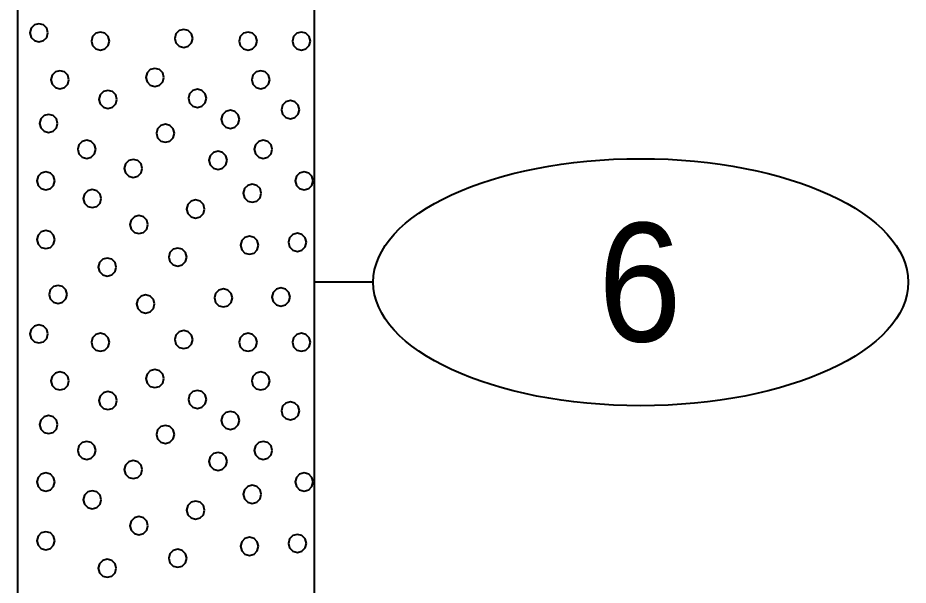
# Model space of a CAD drawing. Extents: x -582 to 653, y -817 to -3.
# Drawn here: x -541.67 to -534.16, y -202.56 to -197.78 of the extents above; entities that cross this region are included whole.
import ezdxf
from ezdxf.enums import TextEntityAlignment as Align

# ---------------------------------------------------------------- set-up
doc = ezdxf.new("R2010")
doc.units = 0
doc.header["$LTSCALE"] = 0.4
doc.layers.add('27', color=7, linetype='Continuous', lineweight=40)

msp = doc.modelspace()

# ---------------------------------------------------------------- linework, layer by layer
at = {"layer": '27'}
msp.add_line((-538.6718, -200.008), (-539.1718, -200.008), dxfattribs=at)
for points in [[(-541.6718, -180.308), (-539.1718, -180.308), (-539.1718, -206.808), (-541.6718, -206.808)], [(-541.4175, -197.9045), (-541.4277, -197.8664), (-541.4556, -197.8385), (-541.4937, -197.8283), (-541.5318, -197.8385), (-541.5597, -197.8664), (-541.5699, -197.9045), (-541.5597, -197.9426), (-541.5318, -197.9705), (-541.4937, -197.9807), (-541.4556, -197.9705), (-541.4277, -197.9426)], [(-540.8988, -197.9744), (-540.909, -197.9363), (-540.9369, -197.9084), (-540.975, -197.8982), (-541.0131, -197.9084), (-541.041, -197.9363), (-541.0512, -197.9744), (-541.041, -198.0125), (-541.0131, -198.0404), (-540.975, -198.0506), (-540.9369, -198.0404), (-540.909, -198.0125)], [(-540.1945, -197.9515), (-540.2047, -197.9134), (-540.2326, -197.8855), (-540.2707, -197.8753), (-540.3088, -197.8855), (-540.3367, -197.9134), (-540.3469, -197.9515), (-540.3367, -197.9896), (-540.3088, -198.0175), (-540.2707, -198.0277), (-540.2326, -198.0175), (-540.2047, -197.9896)], [(-539.6517, -197.9744), (-539.6619, -197.9363), (-539.6898, -197.9084), (-539.7279, -197.8982), (-539.766, -197.9084), (-539.7939, -197.9363), (-539.8041, -197.9744), (-539.7939, -198.0125), (-539.766, -198.0404), (-539.7279, -198.0506), (-539.6898, -198.0404), (-539.6619, -198.0125)], [(-539.2016, -197.9744), (-539.2119, -197.9363), (-539.2397, -197.9084), (-539.2778, -197.8982), (-539.3159, -197.9084), (-539.3438, -197.9363), (-539.354, -197.9744), (-539.3438, -198.0125), (-539.3159, -198.0404), (-539.2778, -198.0506), (-539.2397, -198.0404), (-539.2119, -198.0125)], [(-541.2399, -198.3007), (-541.2502, -198.2626), (-541.278, -198.2347), (-541.3161, -198.2245), (-541.3542, -198.2347), (-541.3821, -198.2626), (-541.3923, -198.3007), (-541.3821, -198.3388), (-541.3542, -198.3667), (-541.3161, -198.3769), (-541.278, -198.3667), (-541.2502, -198.3388)], [(-540.439, -198.2811), (-540.4492, -198.243), (-540.4771, -198.2151), (-540.5152, -198.2049), (-540.5533, -198.2151), (-540.5812, -198.243), (-540.5914, -198.2811), (-540.5812, -198.3192), (-540.5533, -198.3471), (-540.5152, -198.3573), (-540.4771, -198.3471), (-540.4492, -198.3192)], [(-539.5453, -198.3007), (-539.5555, -198.2626), (-539.5834, -198.2348), (-539.6215, -198.2245), (-539.6596, -198.2348), (-539.6875, -198.2626), (-539.6977, -198.3007), (-539.6875, -198.3388), (-539.6596, -198.3667), (-539.6215, -198.3769), (-539.5834, -198.3667), (-539.5555, -198.3388)], [(-540.835, -198.466), (-540.8452, -198.4279), (-540.8731, -198.4), (-540.9112, -198.3898), (-540.9493, -198.4), (-540.9772, -198.4279), (-540.9874, -198.466), (-540.9772, -198.5041), (-540.9493, -198.5319), (-540.9112, -198.5422), (-540.8731, -198.5319), (-540.8452, -198.5041)], [(-540.0799, -198.457), (-540.0901, -198.4189), (-540.118, -198.391), (-540.1561, -198.3808), (-540.1942, -198.391), (-540.2221, -198.4189), (-540.2323, -198.457), (-540.2221, -198.4951), (-540.1942, -198.523), (-540.1561, -198.5332), (-540.118, -198.523), (-540.0901, -198.4951)], [(-539.2945, -198.5528), (-539.3047, -198.5147), (-539.3326, -198.4869), (-539.3707, -198.4766), (-539.4088, -198.4869), (-539.4366, -198.5147), (-539.4469, -198.5528), (-539.4366, -198.5909), (-539.4088, -198.6188), (-539.3707, -198.629), (-539.3326, -198.6188), (-539.3047, -198.5909)], [(-541.3361, -198.6685), (-541.3463, -198.6304), (-541.3742, -198.6025), (-541.4123, -198.5923), (-541.4504, -198.6025), (-541.4783, -198.6304), (-541.4885, -198.6685), (-541.4783, -198.7066), (-541.4504, -198.7345), (-541.4123, -198.7447), (-541.3742, -198.7345), (-541.3463, -198.7066)], [(-539.8017, -198.6342), (-539.8119, -198.5961), (-539.8398, -198.5682), (-539.8779, -198.558), (-539.916, -198.5682), (-539.9439, -198.5961), (-539.9541, -198.6342), (-539.9439, -198.6723), (-539.916, -198.7002), (-539.8779, -198.7104), (-539.8398, -198.7002), (-539.8119, -198.6723)], [(-540.35, -198.7517), (-540.3602, -198.7136), (-540.3881, -198.6857), (-540.4262, -198.6755), (-540.4643, -198.6857), (-540.4922, -198.7136), (-540.5024, -198.7517), (-540.4922, -198.7898), (-540.4643, -198.8177), (-540.4262, -198.8279), (-540.3881, -198.8177), (-540.3602, -198.7898)], [(-541.0132, -198.8872), (-541.0234, -198.8491), (-541.0513, -198.8212), (-541.0894, -198.811), (-541.1275, -198.8212), (-541.1554, -198.8491), (-541.1656, -198.8872), (-541.1554, -198.9253), (-541.1275, -198.9532), (-541.0894, -198.9634), (-541.0513, -198.9532), (-541.0234, -198.9253)], [(-539.5246, -198.8872), (-539.5348, -198.8491), (-539.5627, -198.8212), (-539.6008, -198.811), (-539.6389, -198.8212), (-539.6667, -198.8491), (-539.677, -198.8872), (-539.6667, -198.9253), (-539.6389, -198.9532), (-539.6008, -198.9634), (-539.5627, -198.9532), (-539.5348, -198.9253)], [(-539.9059, -198.98), (-539.9161, -198.9419), (-539.944, -198.914), (-539.9821, -198.9038), (-540.0202, -198.914), (-540.0481, -198.9419), (-540.0583, -198.98), (-540.0481, -199.0181), (-540.0202, -199.046), (-539.9821, -199.0562), (-539.944, -199.046), (-539.9161, -199.0181)], [(-540.6217, -199.0486), (-540.6319, -199.0105), (-540.6598, -198.9827), (-540.6979, -198.9724), (-540.736, -198.9827), (-540.7638, -199.0105), (-540.7741, -199.0486), (-540.7638, -199.0867), (-540.736, -199.1146), (-540.6979, -199.1248), (-540.6598, -199.1146), (-540.6319, -199.0867)], [(-541.359, -199.1529), (-541.3692, -199.1148), (-541.3971, -199.0869), (-541.4352, -199.0767), (-541.4733, -199.0869), (-541.5012, -199.1148), (-541.5114, -199.1529), (-541.5012, -199.191), (-541.4733, -199.2189), (-541.4352, -199.2291), (-541.3971, -199.2189), (-541.3692, -199.191)], [(-539.1788, -199.1529), (-539.189, -199.1148), (-539.2169, -199.0869), (-539.255, -199.0767), (-539.2931, -199.0869), (-539.321, -199.1148), (-539.3312, -199.1529), (-539.321, -199.191), (-539.2931, -199.2189), (-539.255, -199.2291), (-539.2169, -199.2189), (-539.189, -199.191)], [(-539.6174, -199.2571), (-539.6276, -199.219), (-539.6555, -199.1911), (-539.6936, -199.1809), (-539.7317, -199.1911), (-539.7595, -199.219), (-539.7698, -199.2571), (-539.7595, -199.2952), (-539.7317, -199.3231), (-539.6936, -199.3333), (-539.6555, -199.3231), (-539.6276, -199.2952)], [(-540.9674, -199.3029), (-540.9777, -199.2648), (-541.0055, -199.2369), (-541.0436, -199.2267), (-541.0817, -199.2369), (-541.1096, -199.2648), (-541.1198, -199.3029), (-541.1096, -199.341), (-541.0817, -199.3689), (-541.0436, -199.3791), (-541.0055, -199.3689), (-540.9777, -199.341)], [(-540.0954, -199.3906), (-540.1056, -199.3525), (-540.1335, -199.3246), (-540.1716, -199.3144), (-540.2097, -199.3246), (-540.2375, -199.3525), (-540.2478, -199.3906), (-540.2375, -199.4287), (-540.2097, -199.4566), (-540.1716, -199.4668), (-540.1335, -199.4566), (-540.1056, -199.4287)], [(-540.5734, -199.5216), (-540.5836, -199.4835), (-540.6115, -199.4556), (-540.6496, -199.4454), (-540.6877, -199.4556), (-540.7155, -199.4835), (-540.7258, -199.5216), (-540.7155, -199.5597), (-540.6877, -199.5875), (-540.6496, -199.5978), (-540.6115, -199.5875), (-540.5836, -199.5597)], [(-541.359, -199.6487), (-541.3692, -199.6106), (-541.3971, -199.5827), (-541.4352, -199.5725), (-541.4733, -199.5827), (-541.5012, -199.6106), (-541.5114, -199.6487), (-541.5012, -199.6868), (-541.4733, -199.7147), (-541.4352, -199.7249), (-541.3971, -199.7147), (-541.3692, -199.6868)], [(-539.6402, -199.6957), (-539.6504, -199.6576), (-539.6783, -199.6297), (-539.7164, -199.6195), (-539.7545, -199.6297), (-539.7824, -199.6576), (-539.7926, -199.6957), (-539.7824, -199.7338), (-539.7545, -199.7617), (-539.7164, -199.7719), (-539.6783, -199.7617), (-539.6504, -199.7338)], [(-539.236, -199.6716), (-539.2462, -199.6335), (-539.2741, -199.6056), (-539.3122, -199.5954), (-539.3503, -199.6056), (-539.3782, -199.6335), (-539.3884, -199.6716), (-539.3782, -199.7097), (-539.3503, -199.7376), (-539.3122, -199.7478), (-539.2741, -199.7376), (-539.2462, -199.7097)], [(-540.2454, -199.7961), (-540.2556, -199.758), (-540.2835, -199.7302), (-540.3216, -199.7199), (-540.3597, -199.7302), (-540.3876, -199.758), (-540.3978, -199.7961), (-540.3876, -199.8342), (-540.3597, -199.8621), (-540.3216, -199.8723), (-540.2835, -199.8621), (-540.2556, -199.8342)], [(-540.8403, -199.8801), (-540.8505, -199.842), (-540.8784, -199.8141), (-540.9165, -199.8039), (-540.9546, -199.8141), (-540.9825, -199.842), (-540.9927, -199.8801), (-540.9825, -199.9182), (-540.9546, -199.946), (-540.9165, -199.9563), (-540.8784, -199.946), (-540.8505, -199.9182)], [(-541.256, -200.1114), (-541.2662, -200.0733), (-541.2941, -200.0454), (-541.3322, -200.0352), (-541.3703, -200.0454), (-541.3982, -200.0733), (-541.4084, -200.1114), (-541.3982, -200.1495), (-541.3703, -200.1774), (-541.3322, -200.1876), (-541.2941, -200.1774), (-541.2662, -200.1495)], [(-540.5174, -200.1915), (-540.5276, -200.1534), (-540.5555, -200.1255), (-540.5936, -200.1153), (-540.6317, -200.1255), (-540.6596, -200.1534), (-540.6698, -200.1915), (-540.6596, -200.2296), (-540.6317, -200.2575), (-540.5936, -200.2677), (-540.5555, -200.2575), (-540.5276, -200.2296)], [(-539.8602, -200.1407), (-539.8704, -200.1026), (-539.8983, -200.0747), (-539.9364, -200.0645), (-539.9745, -200.0747), (-540.0024, -200.1026), (-540.0126, -200.1407), (-540.0024, -200.1788), (-539.9745, -200.2067), (-539.9364, -200.2169), (-539.8983, -200.2067), (-539.8704, -200.1788)], [(-539.3745, -200.133), (-539.3848, -200.0949), (-539.4126, -200.067), (-539.4507, -200.0568), (-539.4888, -200.067), (-539.5167, -200.0949), (-539.5269, -200.133), (-539.5167, -200.1711), (-539.4888, -200.199), (-539.4507, -200.2092), (-539.4126, -200.199), (-539.3848, -200.1711)], [(-541.4175, -200.4445), (-541.4277, -200.4064), (-541.4556, -200.3785), (-541.4937, -200.3683), (-541.5318, -200.3785), (-541.5597, -200.4064), (-541.5699, -200.4445), (-541.5597, -200.4826), (-541.5318, -200.5105), (-541.4937, -200.5207), (-541.4556, -200.5105), (-541.4277, -200.4826)], [(-540.1945, -200.4915), (-540.2047, -200.4534), (-540.2326, -200.4255), (-540.2707, -200.4153), (-540.3088, -200.4255), (-540.3367, -200.4534), (-540.3469, -200.4915), (-540.3367, -200.5296), (-540.3088, -200.5575), (-540.2707, -200.5677), (-540.2326, -200.5575), (-540.2047, -200.5296)], [(-540.8988, -200.5144), (-540.909, -200.4763), (-540.9369, -200.4484), (-540.975, -200.4382), (-541.0131, -200.4484), (-541.041, -200.4763), (-541.0512, -200.5144), (-541.041, -200.5525), (-541.0131, -200.5804), (-540.975, -200.5906), (-540.9369, -200.5804), (-540.909, -200.5525)], [(-539.6517, -200.5144), (-539.6619, -200.4763), (-539.6898, -200.4484), (-539.7279, -200.4382), (-539.766, -200.4484), (-539.7939, -200.4763), (-539.8041, -200.5144), (-539.7939, -200.5525), (-539.766, -200.5804), (-539.7279, -200.5906), (-539.6898, -200.5804), (-539.6619, -200.5525)], [(-539.2016, -200.5144), (-539.2119, -200.4763), (-539.2397, -200.4484), (-539.2778, -200.4382), (-539.3159, -200.4484), (-539.3438, -200.4763), (-539.354, -200.5144), (-539.3438, -200.5525), (-539.3159, -200.5804), (-539.2778, -200.5906), (-539.2397, -200.5804), (-539.2119, -200.5525)], [(-541.2399, -200.8407), (-541.2502, -200.8026), (-541.278, -200.7747), (-541.3161, -200.7645), (-541.3542, -200.7747), (-541.3821, -200.8026), (-541.3923, -200.8407), (-541.3821, -200.8788), (-541.3542, -200.9067), (-541.3161, -200.9169), (-541.278, -200.9067), (-541.2502, -200.8788)], [(-540.439, -200.8211), (-540.4492, -200.783), (-540.4771, -200.7551), (-540.5152, -200.7449), (-540.5533, -200.7551), (-540.5812, -200.783), (-540.5914, -200.8211), (-540.5812, -200.8592), (-540.5533, -200.8871), (-540.5152, -200.8973), (-540.4771, -200.8871), (-540.4492, -200.8592)], [(-539.5453, -200.8407), (-539.5555, -200.8026), (-539.5834, -200.7748), (-539.6215, -200.7645), (-539.6596, -200.7748), (-539.6875, -200.8026), (-539.6977, -200.8407), (-539.6875, -200.8788), (-539.6596, -200.9067), (-539.6215, -200.9169), (-539.5834, -200.9067), (-539.5555, -200.8788)], [(-540.835, -201.006), (-540.8452, -200.9679), (-540.8731, -200.94), (-540.9112, -200.9298), (-540.9493, -200.94), (-540.9772, -200.9679), (-540.9874, -201.006), (-540.9772, -201.0441), (-540.9493, -201.0719), (-540.9112, -201.0822), (-540.8731, -201.0719), (-540.8452, -201.0441)], [(-540.0799, -200.997), (-540.0901, -200.9589), (-540.118, -200.931), (-540.1561, -200.9208), (-540.1942, -200.931), (-540.2221, -200.9589), (-540.2323, -200.997), (-540.2221, -201.0351), (-540.1942, -201.063), (-540.1561, -201.0732), (-540.118, -201.063), (-540.0901, -201.0351)], [(-539.2945, -201.0928), (-539.3047, -201.0547), (-539.3326, -201.0269), (-539.3707, -201.0166), (-539.4088, -201.0269), (-539.4366, -201.0547), (-539.4469, -201.0928), (-539.4366, -201.1309), (-539.4088, -201.1588), (-539.3707, -201.169), (-539.3326, -201.1588), (-539.3047, -201.1309)], [(-541.3361, -201.2085), (-541.3463, -201.1704), (-541.3742, -201.1425), (-541.4123, -201.1323), (-541.4504, -201.1425), (-541.4783, -201.1704), (-541.4885, -201.2085), (-541.4783, -201.2466), (-541.4504, -201.2745), (-541.4123, -201.2847), (-541.3742, -201.2745), (-541.3463, -201.2466)], [(-539.8017, -201.1742), (-539.8119, -201.1361), (-539.8398, -201.1082), (-539.8779, -201.098), (-539.916, -201.1082), (-539.9439, -201.1361), (-539.9541, -201.1742), (-539.9439, -201.2123), (-539.916, -201.2402), (-539.8779, -201.2504), (-539.8398, -201.2402), (-539.8119, -201.2123)], [(-540.35, -201.2917), (-540.3602, -201.2536), (-540.3881, -201.2257), (-540.4262, -201.2155), (-540.4643, -201.2257), (-540.4922, -201.2536), (-540.5024, -201.2917), (-540.4922, -201.3298), (-540.4643, -201.3577), (-540.4262, -201.3679), (-540.3881, -201.3577), (-540.3602, -201.3298)], [(-541.0132, -201.4272), (-541.0234, -201.3891), (-541.0513, -201.3612), (-541.0894, -201.351), (-541.1275, -201.3612), (-541.1554, -201.3891), (-541.1656, -201.4272), (-541.1554, -201.4653), (-541.1275, -201.4932), (-541.0894, -201.5034), (-541.0513, -201.4932), (-541.0234, -201.4653)], [(-539.5246, -201.4272), (-539.5348, -201.3891), (-539.5627, -201.3612), (-539.6008, -201.351), (-539.6389, -201.3612), (-539.6667, -201.3891), (-539.677, -201.4272), (-539.6667, -201.4653), (-539.6389, -201.4932), (-539.6008, -201.5034), (-539.5627, -201.4932), (-539.5348, -201.4653)], [(-539.9059, -201.52), (-539.9161, -201.4819), (-539.944, -201.454), (-539.9821, -201.4438), (-540.0202, -201.454), (-540.0481, -201.4819), (-540.0583, -201.52), (-540.0481, -201.5581), (-540.0202, -201.586), (-539.9821, -201.5962), (-539.944, -201.586), (-539.9161, -201.5581)], [(-540.6217, -201.5886), (-540.6319, -201.5505), (-540.6598, -201.5227), (-540.6979, -201.5124), (-540.736, -201.5227), (-540.7638, -201.5505), (-540.7741, -201.5886), (-540.7638, -201.6267), (-540.736, -201.6546), (-540.6979, -201.6648), (-540.6598, -201.6546), (-540.6319, -201.6267)], [(-541.359, -201.6929), (-541.3692, -201.6548), (-541.3971, -201.6269), (-541.4352, -201.6167), (-541.4733, -201.6269), (-541.5012, -201.6548), (-541.5114, -201.6929), (-541.5012, -201.731), (-541.4733, -201.7589), (-541.4352, -201.7691), (-541.3971, -201.7589), (-541.3692, -201.731)], [(-539.1788, -201.6929), (-539.189, -201.6548), (-539.2169, -201.6269), (-539.255, -201.6167), (-539.2931, -201.6269), (-539.321, -201.6548), (-539.3312, -201.6929), (-539.321, -201.731), (-539.2931, -201.7589), (-539.255, -201.7691), (-539.2169, -201.7589), (-539.189, -201.731)], [(-540.9674, -201.8429), (-540.9777, -201.8048), (-541.0055, -201.7769), (-541.0436, -201.7667), (-541.0817, -201.7769), (-541.1096, -201.8048), (-541.1198, -201.8429), (-541.1096, -201.881), (-541.0817, -201.9089), (-541.0436, -201.9191), (-541.0055, -201.9089), (-540.9777, -201.881)], [(-539.6174, -201.7971), (-539.6276, -201.759), (-539.6555, -201.7311), (-539.6936, -201.7209), (-539.7317, -201.7311), (-539.7595, -201.759), (-539.7698, -201.7971), (-539.7595, -201.8352), (-539.7317, -201.8631), (-539.6936, -201.8733), (-539.6555, -201.8631), (-539.6276, -201.8352)], [(-540.0954, -201.9306), (-540.1056, -201.8925), (-540.1335, -201.8646), (-540.1716, -201.8544), (-540.2097, -201.8646), (-540.2375, -201.8925), (-540.2478, -201.9306), (-540.2375, -201.9687), (-540.2097, -201.9966), (-540.1716, -202.0068), (-540.1335, -201.9966), (-540.1056, -201.9687)], [(-540.5734, -202.0616), (-540.5836, -202.0235), (-540.6115, -201.9956), (-540.6496, -201.9854), (-540.6877, -201.9956), (-540.7155, -202.0235), (-540.7258, -202.0616), (-540.7155, -202.0997), (-540.6877, -202.1275), (-540.6496, -202.1378), (-540.6115, -202.1275), (-540.5836, -202.0997)], [(-541.359, -202.1887), (-541.3692, -202.1506), (-541.3971, -202.1227), (-541.4352, -202.1125), (-541.4733, -202.1227), (-541.5012, -202.1506), (-541.5114, -202.1887), (-541.5012, -202.2268), (-541.4733, -202.2547), (-541.4352, -202.2649), (-541.3971, -202.2547), (-541.3692, -202.2268)], [(-539.236, -202.2116), (-539.2462, -202.1735), (-539.2741, -202.1456), (-539.3122, -202.1354), (-539.3503, -202.1456), (-539.3782, -202.1735), (-539.3884, -202.2116), (-539.3782, -202.2497), (-539.3503, -202.2776), (-539.3122, -202.2878), (-539.2741, -202.2776), (-539.2462, -202.2497)], [(-539.6402, -202.2357), (-539.6504, -202.1976), (-539.6783, -202.1697), (-539.7164, -202.1595), (-539.7545, -202.1697), (-539.7824, -202.1976), (-539.7926, -202.2357), (-539.7824, -202.2738), (-539.7545, -202.3017), (-539.7164, -202.3119), (-539.6783, -202.3017), (-539.6504, -202.2738)], [(-540.2454, -202.3361), (-540.2556, -202.298), (-540.2835, -202.2702), (-540.3216, -202.2599), (-540.3597, -202.2702), (-540.3876, -202.298), (-540.3978, -202.3361), (-540.3876, -202.3742), (-540.3597, -202.4021), (-540.3216, -202.4123), (-540.2835, -202.4021), (-540.2556, -202.3742)], [(-540.8403, -202.4201), (-540.8505, -202.382), (-540.8784, -202.3541), (-540.9165, -202.3439), (-540.9546, -202.3541), (-540.9825, -202.382), (-540.9927, -202.4201), (-540.9825, -202.4582), (-540.9546, -202.486), (-540.9165, -202.4963), (-540.8784, -202.486), (-540.8505, -202.4582)]]:
    msp.add_lwpolyline(points, close=True, dxfattribs=at)
msp.add_ellipse((-536.4144, -200.008), major_axis=(2.2574, 0), ratio=0.461538, dxfattribs=at)

# ---------------------------------------------------------------- texts
at = {"layer": '27', "width": 0.95}
msp.add_text('6', height=1, dxfattribs=at).set_placement((-536.4217, -200.508), align=Align.CENTER)

doc.saveas('drawing.dxf')
